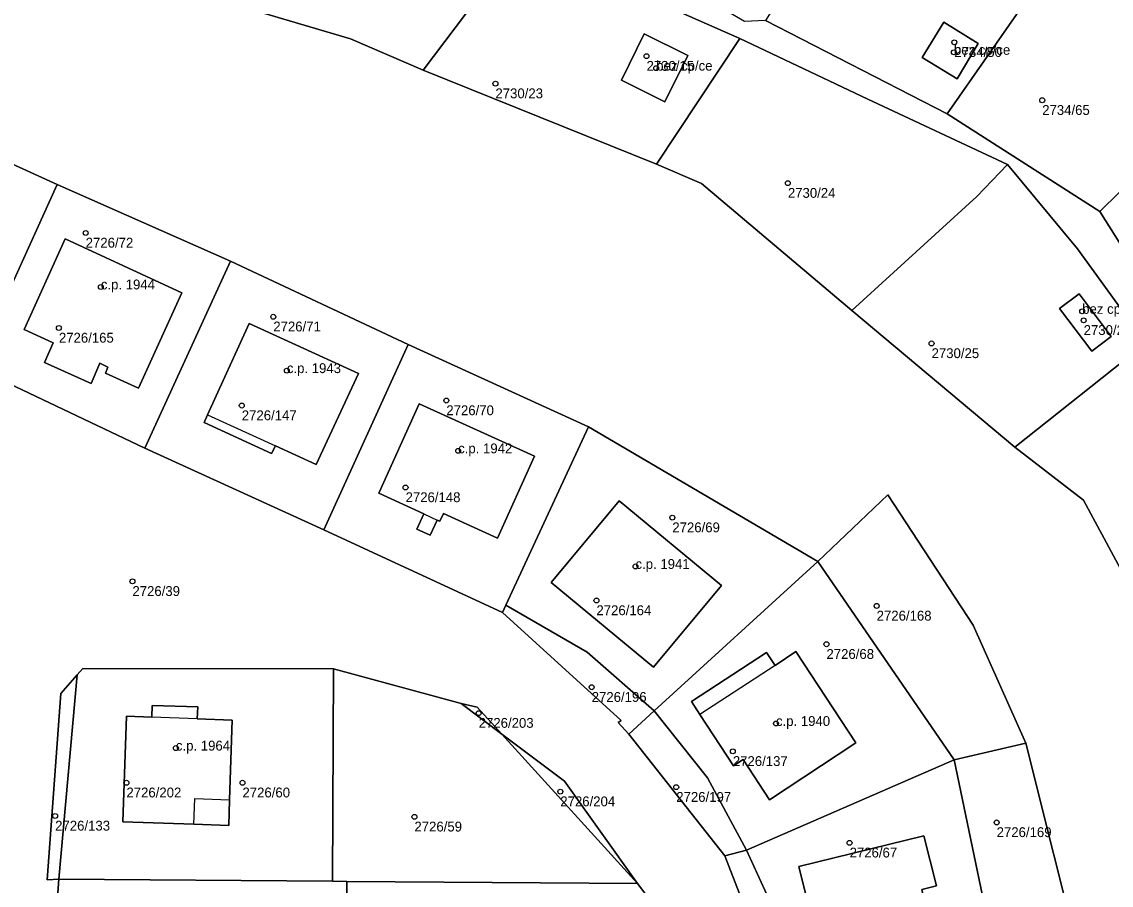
# Model space of a CAD drawing. Extents: x -878211 to -870363, y -1058464 to -1052522.
# Drawn here: x -873093.1 to -872982.4, y -1055612.8 to -1055525.1 of the extents above; entities that cross this region are included whole.
import ezdxf

# ---------------------------------------------------------------- set-up
doc = ezdxf.new("R2010")
doc.units = 0
for name, color, linetype in [('Vrstva 50', 7, 'Continuous'), ('Vrstva 51', 7, 'Continuous'), ('Vrstva 52', 7, 'Continuous')]:
    doc.layers.add(name, color=color, linetype=linetype)

msp = doc.modelspace()

# ---------------------------------------------------------------- linework, layer by layer
at = {"layer": 'Vrstva 50'}
for centre in [(-872998.38, -1055527.19994), (-873029.65, -1055528.60994), (-872998.42, -1055528.21994), (-873028.67, -1055529.82994), (-873045, -1055531.39994), (-872989.45, -1055533.08994), (-873015.29, -1055541.50994), (-873086.63, -1055546.56994), (-873085.09, -1055552.04994), (-873067.57, -1055555.07994), (-872985.39, -1055554.52994), (-873089.35, -1055556.21994), (-872985.24, -1055555.43994), (-873000.69, -1055557.78994), (-873066.19, -1055560.54994), (-873070.77, -1055564.09994), (-873049.99, -1055563.58994), (-873048.79, -1055568.69994), (-873054.13, -1055572.41994), (-873027.03, -1055575.47994), (-873030.77, -1055580.43994), (-873081.88, -1055581.94994), (-873034.74, -1055583.89994), (-873006.27, -1055584.44994), (-873011.37, -1055588.33994), (-873035.22, -1055592.70994), (-873046.7, -1055595.33994), (-873016.5, -1055596.38994), (-873077.46, -1055598.88994), (-873020.88, -1055599.21994), (-873082.49, -1055602.40994), (-873070.7, -1055602.40994), (-873026.63, -1055602.85994), (-873038.41, -1055603.30994), (-873089.73, -1055605.77994), (-873053.23, -1055605.86994), (-872994.08, -1055606.43994), (-873009.02, -1055608.50994)]:
    msp.add_circle(centre, 0.25, dxfattribs=at)
at = {"layer": 'Vrstva 51'}
for points in [[(-873051.91, -1055450.53), (-873067.57, -1055466.86), (-873079.11, -1055479.84), (-873089.09, -1055490.85), (-873106.55, -1055480.12), (-873113.02, -1055485.1), (-873113.84, -1055484.44), (-873120.07, -1055495.81), (-873124.04, -1055506.1), (-873123.2, -1055506.46), (-873109.82, -1055484.24), (-873091.89, -1055494.17), (-873075.23, -1055501.72), (-873057.95, -1055508.64), (-873042.49, -1055516.97), (-873020.16, -1055526.81), (-873007.18, -1055532.97), (-872992.96, -1055539.61), (-872985.86, -1055548.19), (-872978.91, -1055557.75)], [(-872972.28, -1055562.33), (-872983.61, -1055544.39), (-872999.11, -1055534.47), (-873017.55, -1055525), (-873019.69, -1055525.09), (-873045.23, -1055510.19), (-873032.22, -1055497.03), (-873018.87, -1055484.01), (-873001.52, -1055501.54), (-872986.56, -1055516.49), (-872971.94, -1055532.93)], [(-872978.21, -1055586.79), (-872985.27, -1055573.71), (-872992.23, -1055568.32), (-873008.8, -1055554.46), (-873024.08, -1055541.53), (-873028.63, -1055539.58), (-873052.34, -1055530.04), (-873059.74, -1055526.84), (-873070.64, -1055523.65), (-873085.22, -1055519.44), (-873088.25, -1055518.61), (-873106.42, -1055513.6)], [(-873106.5, -1055533.91), (-873089.54, -1055541.64), (-873071.92, -1055549.42), (-873053.87, -1055557.89), (-873035.54, -1055566.25), (-873012.23, -1055579.95), (-873005.13, -1055573.17), (-872996.48, -1055586.4), (-872991.1, -1055598.4), (-872985.47, -1055620.94)], [(-873020.23, -1055613.59), (-873021.71, -1055609.83), (-873031.44, -1055597.48), (-873032.54, -1055596.3), (-873032.23, -1055596.07), (-873044.29, -1055585.1), (-873062.43, -1055576.71), (-873080.61, -1055568.43), (-873097.95, -1055560.19)], [(-873090.01, -1055621.11), (-873089.36, -1055612.2), (-873090.55, -1055612.27), (-873089.17, -1055593.33), (-873087.49, -1055591.44), (-873086.92, -1055590.8), (-873061.46, -1055590.84), (-873048.49, -1055594.36), (-873046.85, -1055594.72), (-873044.35, -1055597.47), (-873037.97, -1055602.26), (-873030.57, -1055612.63), (-873029.17, -1055614.47)]]:
    msp.add_lwpolyline(points, dxfattribs=at)
for points in [[(-872999.11, -1055534.47), (-872986.56, -1055516.49), (-873001.52, -1055501.54), (-873011.13, -1055514.75), (-873017.55, -1055525)], [(-873057.95, -1055508.64), (-873070.64, -1055523.65), (-873059.74, -1055526.84), (-873052.34, -1055530.04), (-873042.49, -1055516.97)], [(-873028.63, -1055539.58), (-873020.16, -1055526.81), (-873042.49, -1055516.97), (-873052.34, -1055530.04)], [(-872999.11, -1055534.47), (-872983.61, -1055544.39), (-872971.94, -1055532.93), (-872986.56, -1055516.49)], [(-872999.46, -1055525.15), (-872995.94, -1055527.32), (-872998.08, -1055530.91), (-873001.66, -1055528.73)], [(-872999.46, -1055525.15), (-873001.66, -1055528.73), (-872998.08, -1055530.91), (-872995.94, -1055527.32)], [(-873029.89, -1055526.35), (-873032.2, -1055531.05), (-873027.8, -1055533.24), (-873025.47, -1055528.53)], [(-873029.89, -1055526.35), (-873025.47, -1055528.53), (-873027.8, -1055533.24), (-873032.2, -1055531.05)], [(-872992.96, -1055539.61), (-873007.18, -1055532.97), (-873020.16, -1055526.81), (-873028.63, -1055539.58), (-873024.08, -1055541.53), (-873008.8, -1055554.46), (-872996.09, -1055542.86)], [(-872971.94, -1055532.93), (-872983.61, -1055544.39), (-872972.28, -1055562.33), (-872957.42, -1055549.23)], [(-873103.18, -1055552.26), (-873106.56, -1055550.7), (-873109.72, -1055549.28), (-873107.1, -1055543.59), (-873110.25, -1055542.13), (-873114.84, -1055552.28), (-873097.95, -1055560.19), (-873089.54, -1055541.64), (-873106.5, -1055533.91), (-873107.47, -1055536.15), (-873104.04, -1055537.75), (-873104.76, -1055539.13), (-873094.94, -1055543.58), (-873099.62, -1055553.9)], [(-872978.91, -1055557.75), (-872985.86, -1055548.19), (-872992.96, -1055539.61), (-872996.09, -1055542.86), (-873008.8, -1055554.46), (-872992.23, -1055568.32)], [(-873097.95, -1055560.19), (-873080.61, -1055568.43), (-873071.92, -1055549.42), (-873089.54, -1055541.64)], [(-873089.93, -1055557.74), (-873090.82, -1055559.73), (-873086.07, -1055561.87), (-873085.18, -1055559.79), (-873084.39, -1055560.19), (-873084.6, -1055560.82), (-873081.27, -1055562.34), (-873076.85, -1055552.64), (-873088.72, -1055547.18), (-873092.87, -1055556.37)], [(-873089.93, -1055557.74), (-873092.87, -1055556.37), (-873088.72, -1055547.18), (-873076.85, -1055552.64), (-873081.27, -1055562.34), (-873084.6, -1055560.82), (-873084.39, -1055560.19), (-873085.18, -1055559.79), (-873086.07, -1055561.87), (-873090.82, -1055559.73)], [(-873071.92, -1055549.42), (-873080.61, -1055568.43), (-873062.43, -1055576.71), (-873053.87, -1055557.89)], [(-872985.69, -1055552.74), (-872987.68, -1055554.24), (-872984.42, -1055558.57), (-872982.45, -1055557.08)], [(-872985.69, -1055552.74), (-872982.45, -1055557.08), (-872984.42, -1055558.57), (-872987.68, -1055554.24)], [(-873074.6, -1055565.82), (-873067.74, -1055568.97), (-873067.36, -1055568.18), (-873063.21, -1055570.09), (-873058.9, -1055560.85), (-873070.01, -1055555.77), (-873074.25, -1055565.03)], [(-873074.6, -1055565.82), (-873074.25, -1055565.03), (-873070.01, -1055555.77), (-873058.9, -1055560.85), (-873063.21, -1055570.09), (-873067.36, -1055568.18), (-873067.74, -1055568.97)], [(-873043.96, -1055584.38), (-873035.54, -1055566.25), (-873053.87, -1055557.89), (-873062.43, -1055576.71), (-873044.29, -1055585.1)], [(-872992.23, -1055568.32), (-872985.27, -1055573.71), (-872978.21, -1055586.79), (-872977.92, -1055588.86), (-872966.02, -1055585.47), (-872974.32, -1055565.03), (-872978.91, -1055557.75)], [(-873041.02, -1055569.24), (-873044.78, -1055577.56), (-873050.27, -1055575.05), (-873050.66, -1055575.85), (-873050.91, -1055575.73), (-873051.62, -1055577.26), (-873052.99, -1055576.64), (-873052.28, -1055575.09), (-873056.86, -1055573), (-873052.76, -1055563.92)], [(-873041.02, -1055569.24), (-873052.76, -1055563.92), (-873056.86, -1055573), (-873052.28, -1055575.09), (-873052.99, -1055576.64), (-873051.62, -1055577.26), (-873050.91, -1055575.73), (-873050.66, -1055575.85), (-873050.27, -1055575.05), (-873044.78, -1055577.56)], [(-873035.69, -1055589.13), (-873028.86, -1055595.1), (-873012.23, -1055579.95), (-873035.54, -1055566.25), (-873043.96, -1055584.38)], [(-873022.02, -1055582.37), (-873028.94, -1055590.68), (-873039.34, -1055582.06), (-873032.44, -1055573.76)], [(-873022.02, -1055582.37), (-873032.44, -1055573.76), (-873039.34, -1055582.06), (-873028.94, -1055590.68)], [(-872991.1, -1055598.4), (-872996.48, -1055586.4), (-873005.13, -1055573.17), (-873012.23, -1055579.95), (-872998.4, -1055600.07)], [(-873012.23, -1055579.95), (-873028.86, -1055595.1), (-873023.46, -1055601.91), (-873019.48, -1055609.26), (-872998.4, -1055600.07)], [(-873031.44, -1055597.48), (-873028.86, -1055595.1), (-873035.69, -1055589.13), (-873043.96, -1055584.38), (-873044.29, -1055585.1), (-873032.23, -1055596.07), (-873032.54, -1055596.3)], [(-873016.59, -1055590.49), (-873014.47, -1055589.09), (-873008.37, -1055598.37), (-873017.15, -1055604.16), (-873019.82, -1055600.05), (-873020.81, -1055600.7), (-873024.24, -1055595.49), (-873025.09, -1055594.16), (-873017.45, -1055589.19)], [(-873016.59, -1055590.49), (-873017.45, -1055589.19), (-873025.09, -1055594.16), (-873024.24, -1055595.49), (-873020.81, -1055600.7), (-873019.82, -1055600.05), (-873017.15, -1055604.16), (-873008.37, -1055598.37), (-873014.47, -1055589.09)], [(-873087.49, -1055591.44), (-873089.17, -1055593.33), (-873090.55, -1055612.27), (-873089.36, -1055612.2)], [(-873061.46, -1055590.84), (-873086.92, -1055590.8), (-873087.49, -1055591.44), (-873089.36, -1055612.2), (-873061.54, -1055612.42)], [(-873048.49, -1055594.36), (-873061.46, -1055590.84), (-873061.54, -1055612.42), (-873060.11, -1055612.44), (-873030.57, -1055612.63), (-873044.35, -1055597.47)], [(-873071.75, -1055596.05), (-873075.29, -1055595.9), (-873075.23, -1055594.71), (-873079.89, -1055594.55), (-873079.92, -1055595.75), (-873082.47, -1055595.66), (-873082.84, -1055606.37), (-873075.64, -1055606.62), (-873072.1, -1055606.75), (-873072.01, -1055604.14)], [(-873071.75, -1055596.05), (-873072.01, -1055604.14), (-873072.1, -1055606.75), (-873075.64, -1055606.62), (-873082.84, -1055606.37), (-873082.47, -1055595.66), (-873079.92, -1055595.75), (-873079.89, -1055594.55), (-873075.23, -1055594.71), (-873075.29, -1055595.9)], [(-873046.85, -1055594.72), (-873048.49, -1055594.36), (-873044.35, -1055597.47)], [(-873031.44, -1055597.48), (-873021.71, -1055609.83), (-873019.48, -1055609.26), (-873023.46, -1055601.91), (-873028.86, -1055595.1)], [(-873030.57, -1055612.63), (-873037.97, -1055602.26), (-873044.35, -1055597.47)], [(-872985.47, -1055620.94), (-872991.1, -1055598.4), (-872998.4, -1055600.07), (-872993.86, -1055621.86)], [(-872998.4, -1055600.07), (-873019.48, -1055609.26), (-873016.52, -1055615.77), (-873015.61, -1055624.29), (-873011.28, -1055623.97), (-873011.07, -1055623.94), (-873011.84, -1055620.36), (-873014.16, -1055610.9), (-873001.47, -1055607.8), (-873000.2, -1055612.88), (-873001.68, -1055613.24), (-873000.61, -1055617.64), (-873002.56, -1055618.11), (-873005.71, -1055618.88), (-873004.73, -1055623.14), (-873000.85, -1055622.61), (-872993.86, -1055621.86)], [(-873011.84, -1055620.36), (-873005.71, -1055618.88), (-873002.56, -1055618.11), (-873000.61, -1055617.64), (-873001.68, -1055613.24), (-873000.2, -1055612.88), (-873001.47, -1055607.8), (-873014.16, -1055610.9)], [(-873016.52, -1055615.77), (-873019.48, -1055609.26), (-873021.71, -1055609.83), (-873020.23, -1055613.59), (-873018.7, -1055618.67), (-873017.76, -1055624.77), (-873015.62, -1055624.57), (-873015.61, -1055624.29)], [(-873090.01, -1055621.11), (-873083.5, -1055621.15), (-873082.55, -1055621.13), (-873082.54, -1055617.53), (-873081.96, -1055617.55), (-873081.96, -1055617.41), (-873069.63, -1055617.61), (-873069.76, -1055627.39), (-873060.14, -1055627.45), (-873060.11, -1055612.44), (-873061.54, -1055612.42), (-873089.36, -1055612.2)], [(-873030.57, -1055612.63), (-873060.11, -1055612.44), (-873060.14, -1055627.45), (-873046.39, -1055627.53), (-873046.37, -1055621.83), (-873039.87, -1055621.87), (-873039.86, -1055619.87), (-873030.96, -1055619.92), (-873031, -1055627.68), (-873027.14, -1055627.65), (-873027.09, -1055619.94), (-873027.45, -1055618.53), (-873029.17, -1055614.47)]]:
    msp.add_lwpolyline(points, close=True, dxfattribs=at)
at = {"layer": 'Vrstva 52'}
for points in [[(-872999.46, -1055525.15), (-873001.66, -1055528.73), (-872998.08, -1055530.91), (-872995.94, -1055527.32)], [(-873032.2, -1055531.05), (-873027.8, -1055533.24), (-873025.47, -1055528.53), (-873029.89, -1055526.35)], [(-873088.72, -1055547.18), (-873092.87, -1055556.37), (-873089.93, -1055557.74), (-873090.82, -1055559.73), (-873086.07, -1055561.87), (-873085.18, -1055559.79), (-873084.39, -1055560.19), (-873084.6, -1055560.82), (-873081.27, -1055562.34), (-873076.85, -1055552.64)], [(-872985.69, -1055552.74), (-872987.68, -1055554.24), (-872984.42, -1055558.57), (-872982.45, -1055557.08)], [(-873074.25, -1055565.03), (-873067.36, -1055568.18), (-873063.21, -1055570.09), (-873058.9, -1055560.85), (-873070.01, -1055555.77)], [(-873052.28, -1055575.09), (-873050.91, -1055575.73), (-873050.66, -1055575.85), (-873050.27, -1055575.05), (-873044.78, -1055577.56), (-873041.02, -1055569.24), (-873052.76, -1055563.92), (-873056.86, -1055573)], [(-873032.44, -1055573.76), (-873039.34, -1055582.06), (-873028.94, -1055590.68), (-873022.02, -1055582.37)], [(-873016.59, -1055590.49), (-873024.24, -1055595.49), (-873020.81, -1055600.7), (-873019.82, -1055600.05), (-873017.15, -1055604.16), (-873008.37, -1055598.37), (-873014.47, -1055589.09)], [(-873082.47, -1055595.66), (-873082.84, -1055606.37), (-873075.64, -1055606.62), (-873075.54, -1055604.02), (-873072.01, -1055604.14), (-873071.75, -1055596.05), (-873075.29, -1055595.9), (-873079.92, -1055595.75)], [(-873000.2, -1055612.88), (-873001.47, -1055607.8), (-873014.16, -1055610.9), (-873011.84, -1055620.36), (-873005.71, -1055618.88), (-873002.56, -1055618.11), (-873000.61, -1055617.64), (-873001.68, -1055613.24)]]:
    msp.add_lwpolyline(points, close=True, dxfattribs=at)

# ---------------------------------------------------------------- texts
at = {"layer": 'Vrstva 50'}
for s, p in [('bez cp/ce', (-872998.42, -1055528.47)), ('2734/50', (-872998.38, -1055528.689)), ('2730/15', (-873029.65, -1055530.099)), ('bez cp/ce', (-873028.67, -1055530.08)), ('2730/23', (-873045, -1055532.889)), ('2734/65', (-872989.45, -1055534.579)), ('2730/24', (-873015.29, -1055542.999)), ('2726/72', (-873086.63, -1055548.059)), ('c.p. 1944', (-873085.09, -1055552.3)), ('bez cp/ce', (-872985.39, -1055554.78)), ('2726/71', (-873067.57, -1055556.569)), ('2730/28', (-872985.24, -1055556.929)), ('2726/165', (-873089.35, -1055557.709)), ('2730/25', (-873000.69, -1055559.279)), ('c.p. 1943', (-873066.19, -1055560.8)), ('2726/147', (-873070.77, -1055565.589)), ('2726/70', (-873049.99, -1055565.079)), ('c.p. 1942', (-873048.79, -1055568.95)), ('2726/148', (-873054.13, -1055573.909)), ('2726/69', (-873027.03, -1055576.969)), ('c.p. 1941', (-873030.77, -1055580.69)), ('2726/39', (-873081.88, -1055583.439)), ('2726/164', (-873034.74, -1055585.389)), ('2726/168', (-873006.27, -1055585.939)), ('2726/68', (-873011.37, -1055589.829)), ('2726/196', (-873035.22, -1055594.199)), ('2726/203', (-873046.7, -1055596.829)), ('c.p. 1940', (-873016.5, -1055596.639)), ('c.p. 1964', (-873077.46, -1055599.139)), ('2726/137', (-873020.88, -1055600.709)), ('2726/202', (-873082.49, -1055603.899)), ('2726/60', (-873070.7, -1055603.899)), ('2726/204', (-873038.41, -1055604.799)), ('2726/197', (-873026.63, -1055604.349)), ('2726/133', (-873089.73, -1055607.269)), ('2726/59', (-873053.23, -1055607.359)), ('2726/169', (-872994.08, -1055607.929)), ('2726/67', (-873009.02, -1055609.999))]:
    msp.add_text(s, height=0.999996, dxfattribs=at).set_placement(p)

doc.saveas('drawing.dxf')
